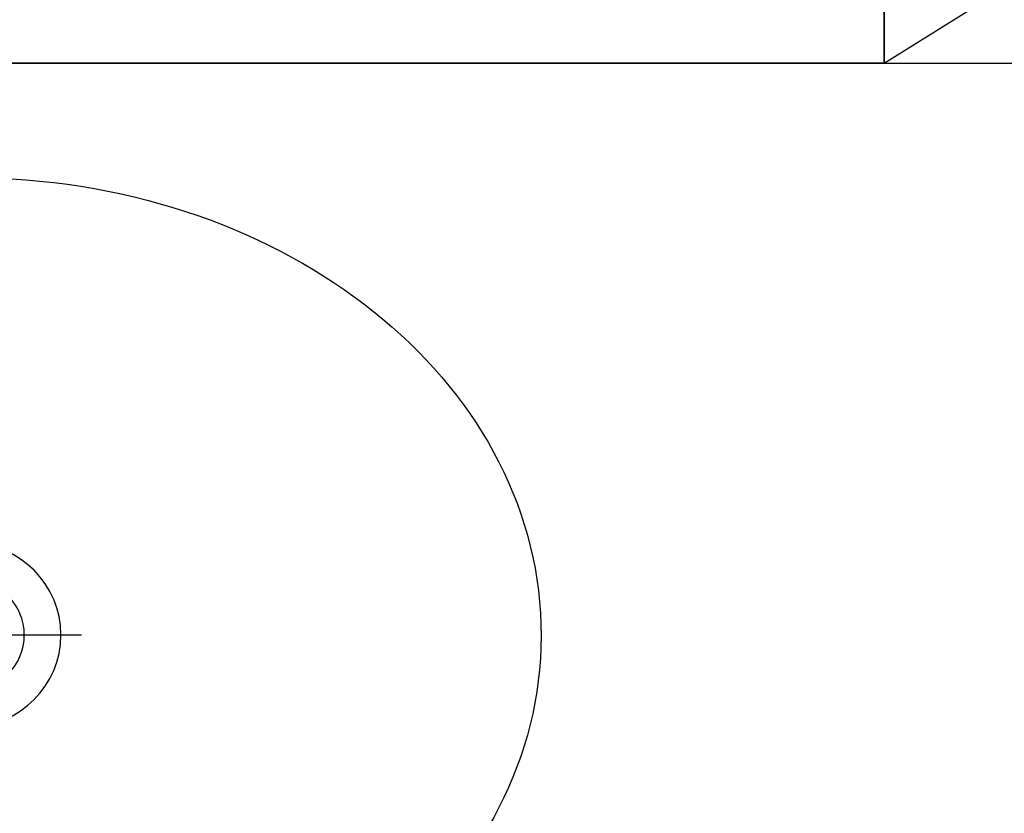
# Model space of a CAD drawing. Header units: millimetres. Extents: x 7483 to 13091, y 8111 to 13871.
# Tile 669 of 920: x 11614 to 11657, y 9732 to 9766. Entities that reach past the tile are written whole.
import ezdxf

# ---------------------------------------------------------------- set-up
doc = ezdxf.new("R2010")
doc.units = ezdxf.units.MM
doc.linetypes.add('DASHED', pattern=[19.05, 12.7, -6.35])
doc.layers.add('Wyposazenie Wew - Urzadzenia Sanitarne', color=6, linetype='Continuous')

# ---------------------------------------------------------------- blocks, each defined once
blk = doc.blocks.new('*U676')
at = {"color": 9, "true_color": 0xb8b8b8}
blk.add_lwpolyline([(-4.9, -30), (4.9, -30)], dxfattribs=at)
at = {"color": 9, "linetype": 'DASHED', "ltscale": 5, "true_color": 0xb8b8b8}
blk.add_lwpolyline([(-40, -55), (-40, -105), (40, -105), (40, -55), (-40, -55), (40, -105), (-40, -105), (40, -55)], dxfattribs=at)
for radius in [4, 2.4]:
    blk.add_circle((0, -30), radius)
blk.add_ellipse((0, -30), major_axis=(-25, 0), ratio=0.8, start_param=4.807479, end_param=10.900484)

msp = doc.modelspace()

# ---------------------------------------------------------------- linework, layer by layer
at = {"layer": 'Wyposazenie Wew - Urzadzenia Sanitarne'}
msp.add_lwpolyline([(11317.1975, 9764.4116), (11812.1975, 9764.4116), (11812.1975, 9709.4116), (11317.1975, 9709.4116)], close=True, dxfattribs=at)

# ---------------------------------------------------------------- block references
at = {"layer": 'Wyposazenie Wew - Urzadzenia Sanitarne', "xscale": -1, "rotation": 180}
for p in [(11612.1975, 9709.4116), (11692.1975, 9709.4116)]:
    msp.add_blockref('*U676', p, dxfattribs=at)

doc.saveas('drawing.dxf')
